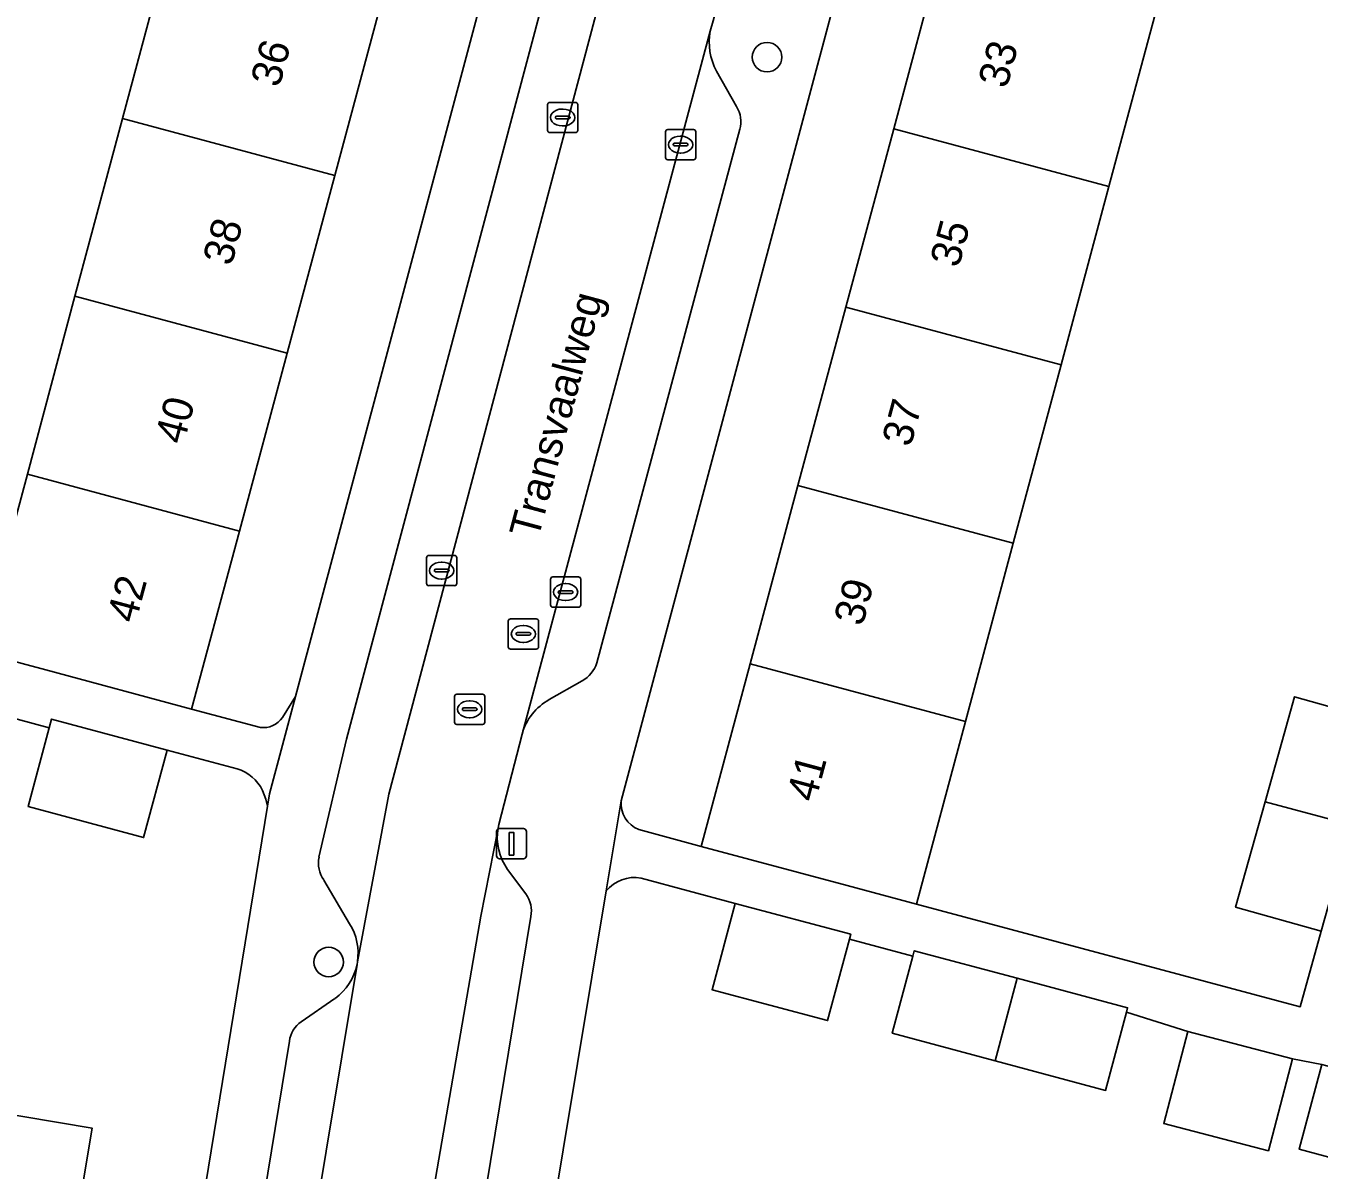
# Model space of a CAD drawing. Extents: x 163683 to 164494, y 382709 to 383872.
# Drawn here: x 163796.88 to 163839.7, y 383170.15 to 383208.04 of the extents above; entities that cross this region are included whole.
import ezdxf

# ---------------------------------------------------------------- set-up
doc = ezdxf.new("R2010")
doc.units = 0
for name, color, linetype in [('IMGEO_Boom', 7, 'Continuous'), ('IMGEO_Erf', 7, 'Continuous'), ('IMGEO_Kolk', 7, 'Continuous'), ('IMGEO_Lichtmast', 7, 'Continuous'), ('IMGEO_Openbare_ruimte_label', 7, 'Continuous'), ('IMGEO_Pand', 7, 'Continuous'), ('IMGEO_Pand_nummerreeks', 7, 'Continuous'), ('IMGEO_Parkeervlak_open', 7, 'Continuous'), ('IMGEO_Rijbaan_lokaal_open', 7, 'Continuous'), ('IMGEO_Rioolput', 7, 'Continuous'), ('IMGEO_Voetpad_open', 7, 'Continuous')]:
    doc.layers.add(name, color=color, linetype=linetype)

msp = doc.modelspace()

# ---------------------------------------------------------------- linework, layer by layer
at = {"layer": 'IMGEO_Boom'}
for centre in [(163821.42, 383207), (163806.904, 383177.04)]:
    msp.add_circle(centre, 0.489, dxfattribs=at)
at = {"layer": 'IMGEO_Erf'}
for points in [[(163824.418, 383255.554), (163821.399, 383256.366), (163819.738, 383250.188), (163819.688, 383250), (163818.159, 383244.3), (163816.58, 383238.412), (163815.001, 383232.525), (163813.422, 383226.636), (163811.843, 383220.749), (163810.264, 383214.861), (163808.685, 383208.973), (163807.105, 383203.085), (163805.526, 383197.197), (163803.947, 383191.309), (163802.367, 383185.418), (163804.645, 383184.81)], [(163805.373, 383185.139), (163805.809, 383185.829), (163824.418, 383255.554)], [(163827.195, 383210.532), (163828.779, 383216.436), (163830.363, 383222.339), (163831.947, 383228.242), (163833.569, 383234.29), (163830.648, 383235.069), (163829.711, 383231.555), (163816.591, 383182.375)], [(163795.348, 383187.3), (163796.928, 383193.198), (163798.505, 383199.087), (163800.082, 383204.975), (163801.659, 383210.864), (163797.498, 383211.984), (163799.082, 383217.87), (163803.236, 383216.752), (163804.813, 383222.641), (163806.39, 383228.529), (163807.967, 383234.418)], [(163841.703, 383225.626), (163839.075, 383226.331), (163837.491, 383220.427), (163835.907, 383214.524), (163834.324, 383208.621), (163832.74, 383202.718), (163831.156, 383196.814), (163829.573, 383190.911), (163827.989, 383185.008), (163826.366, 383178.959), (163839.073, 383175.562), (163839.771, 383178.058), (163836.932, 383178.852), (163837.909, 383182.348), (163838.882, 383185.825), (163841.721, 383185.031)], [(163817.17, 383181.426), (163819.238, 383180.871), (163820.861, 383186.919), (163822.444, 383192.823), (163824.028, 383198.725), (163825.612, 383204.629), (163827.195, 383210.532)], [(163803.876, 383183.438), (163801.554, 383184.058), (163800.777, 383181.162), (163796.95, 383182.189), (163797.649, 383184.796), (163795.402, 383185.398)], [(163804.884, 383182.205), (163804.822, 383182.436), (163804.717, 383182.725)], [(163800.972, 383158.294), (163804.884, 383182.205)], [(163842.724, 383169.854), (163839.034, 383170.84), (163839.785, 383173.649), (163838.82, 383173.833), (163838.022, 383170.79), (163834.556, 383171.698), (163835.354, 383174.741), (163833.319, 383175.384), (163832.626, 383172.792), (163828.968, 383173.771), (163825.563, 383174.681), (163826.244, 383177.23), (163824.144, 383177.793), (163823.421, 383175.099), (163819.601, 383176.124), (163820.368, 383178.983), (163817.248, 383179.82)], [(163816.096, 383179.394), (163812.287, 383156.459)], [(163795.588, 383172.121), (163799.079, 383171.536), (163797.751, 383163.599), (163792.889, 383164.412)]]:
    msp.add_lwpolyline(points, dxfattribs=at)
for centre, radius, start, end in [((163804.753, 383185.542), 0.739, 261.6211, 327.0175), ((163803.457, 383182.091), 1.41, 26.7009, 72.7165), ((163817.532, 383182.298), 0.944, 175.3128, 247.4632), ((163817.033, 383178.63), 1.209, 79.7799, 140.808)]:
    msp.add_arc(centre, radius, start, end, dxfattribs=at)
at = {"layer": 'IMGEO_Kolk'}
for p, q in [((163814.152, 383204.577), (163814.152, 383205.429)), ((163814.227, 383205.503), (163815.079, 383205.503)), ((163815.153, 383205.429), (163815.153, 383204.577)), ((163814.411, 383204.997), (163814.411, 383205.009)), ((163814.849, 383204.96), (163814.451, 383204.96)), ((163814.454, 383205.046), (163814.852, 383205.046)), ((163814.64, 383205.283), (163814.665, 383205.283)), ((163814.895, 383205.009), (163814.895, 383204.997)), ((163814.663, 383204.723), (163814.638, 383204.723)), ((163818.057, 383203.679), (163818.057, 383204.531)), ((163818.132, 383204.605), (163818.984, 383204.605)), ((163819.058, 383204.531), (163819.058, 383203.679)), ((163815.079, 383204.503), (163814.227, 383204.503)), ((163818.316, 383204.099), (163818.316, 383204.111)), ((163818.359, 383204.148), (163818.757, 383204.148)), ((163818.545, 383204.385), (163818.57, 383204.385)), ((163818.8, 383204.111), (163818.8, 383204.099)), ((163818.754, 383204.062), (163818.356, 383204.062)), ((163818.568, 383203.825), (163818.543, 383203.825)), ((163818.984, 383203.605), (163818.132, 383203.605)), ((163810.146, 383189.576), (163810.146, 383190.428)), ((163810.221, 383190.502), (163811.073, 383190.502)), ((163811.147, 383190.428), (163811.147, 383189.576)), ((163810.405, 383189.996), (163810.405, 383190.008)), ((163810.843, 383189.959), (163810.445, 383189.959)), ((163810.448, 383190.045), (163810.846, 383190.045)), ((163810.634, 383190.282), (163810.659, 383190.282)), ((163810.889, 383190.008), (163810.889, 383189.996)), ((163810.657, 383189.722), (163810.632, 383189.722)), ((163814.248, 383188.863), (163814.248, 383189.715)), ((163814.323, 383189.789), (163815.175, 383189.789)), ((163814.736, 383189.569), (163814.761, 383189.569)), ((163815.249, 383189.715), (163815.249, 383188.863)), ((163811.073, 383189.502), (163810.221, 383189.502)), ((163814.507, 383189.283), (163814.507, 383189.295)), ((163814.945, 383189.246), (163814.547, 383189.246)), ((163814.55, 383189.332), (163814.948, 383189.332)), ((163814.991, 383189.295), (163814.991, 383189.283)), ((163815.175, 383188.789), (163814.323, 383188.789)), ((163814.759, 383189.009), (163814.734, 383189.009))]:
    msp.add_line(p, q, dxfattribs=at)
for points in [[(163814.152, 383204.577), (163814.152, 383205.429)], [(163814.227, 383205.503), (163815.079, 383205.503)], [(163815.153, 383205.429), (163815.153, 383204.577)], [(163818.057, 383203.679), (163818.057, 383204.531)], [(163818.132, 383204.605), (163818.984, 383204.605)], [(163819.058, 383204.531), (163819.058, 383203.679)], [(163815.079, 383204.503), (163814.227, 383204.503)], [(163818.984, 383203.605), (163818.132, 383203.605)], [(163810.146, 383189.576), (163810.146, 383190.428)], [(163810.221, 383190.502), (163811.073, 383190.502)], [(163811.147, 383190.428), (163811.147, 383189.576)], [(163814.248, 383188.863), (163814.248, 383189.715)], [(163814.323, 383189.789), (163815.175, 383189.789)], [(163815.249, 383189.715), (163815.249, 383188.863)], [(163811.073, 383189.502), (163810.221, 383189.502)], [(163815.175, 383188.789), (163814.323, 383188.789)]]:
    msp.add_lwpolyline(points, dxfattribs=at)
for centre, radius, start, end in [((163814.229, 383205.427), 0.0765, 91.552, 178.448), ((163814.229, 383205.427), 0.0765, 91.552, 178.448), ((163815.077, 383205.427), 0.0765, 1.552, 88.448), ((163815.077, 383205.427), 0.0765, 1.552, 88.448), ((163814.451, 383205.006), 0.0403, 85.8775, 175.7526), ((163814.448, 383204.996), 0.0366, 178.938, 274.7102), ((163814.852, 383205.003), 0.043, 264.8664, 352.4533), ((163814.856, 383205.008), 0.0386, 1.7309, 96.639), ((163814.229, 383204.579), 0.0765, 181.552, 268.448), ((163814.229, 383204.579), 0.0765, 181.552, 268.448), ((163815.077, 383204.579), 0.0765, 271.552, 358.448), ((163815.077, 383204.579), 0.0765, 271.552, 358.448), ((163818.134, 383204.529), 0.0765, 91.552, 178.448), ((163818.134, 383204.529), 0.0765, 91.552, 178.448), ((163818.982, 383204.529), 0.0765, 1.552, 88.448), ((163818.982, 383204.529), 0.0765, 1.552, 88.448), ((163818.356, 383204.108), 0.0403, 85.8775, 175.7526), ((163818.353, 383204.098), 0.0366, 178.938, 274.7102), ((163818.757, 383204.105), 0.043, 264.8664, 352.4533), ((163818.761, 383204.11), 0.0386, 1.7309, 96.639), ((163818.134, 383203.681), 0.0765, 181.552, 268.448), ((163818.134, 383203.681), 0.0765, 181.552, 268.448), ((163818.982, 383203.681), 0.0765, 271.552, 358.448), ((163818.982, 383203.681), 0.0765, 271.552, 358.448), ((163810.223, 383190.426), 0.0765, 91.552, 178.448), ((163810.223, 383190.426), 0.0765, 91.552, 178.448), ((163811.071, 383190.426), 0.0765, 1.552, 88.448), ((163811.071, 383190.426), 0.0765, 1.552, 88.448), ((163810.445, 383190.005), 0.0403, 85.8775, 175.7526), ((163810.442, 383189.995), 0.0366, 178.938, 274.7102), ((163810.846, 383190.002), 0.043, 264.8664, 352.4533), ((163810.85, 383190.007), 0.0386, 1.7309, 96.639), ((163810.223, 383189.578), 0.0765, 181.552, 268.448), ((163810.223, 383189.578), 0.0765, 181.552, 268.448), ((163811.071, 383189.578), 0.0765, 271.552, 358.448), ((163811.071, 383189.578), 0.0765, 271.552, 358.448), ((163814.325, 383189.713), 0.0765, 91.552, 178.448), ((163814.325, 383189.713), 0.0765, 91.552, 178.448), ((163815.173, 383189.713), 0.0765, 1.552, 88.448), ((163815.173, 383189.713), 0.0765, 1.552, 88.448), ((163814.547, 383189.292), 0.0403, 85.8775, 175.7526), ((163814.544, 383189.282), 0.0366, 178.938, 274.7102), ((163814.948, 383189.289), 0.043, 264.8664, 352.4533), ((163814.952, 383189.294), 0.0386, 1.7309, 96.639), ((163814.325, 383188.865), 0.0765, 181.552, 268.448), ((163814.325, 383188.865), 0.0765, 181.552, 268.448), ((163815.173, 383188.865), 0.0765, 271.552, 358.448), ((163815.173, 383188.865), 0.0765, 271.552, 358.448)]:
    msp.add_arc(centre, radius, start, end, dxfattribs=at)
for centre, major_axis, ratio, start_param, end_param in [((163814.639, 383205.003), (-0.387, 0.002), 0.722429, 4.712389, 7.853982), ((163814.664, 383205.003), (-0.39, 0.002), 0.717154, 1.570796, 4.712389), ((163818.544, 383204.105), (-0.387, 0.002), 0.722429, 4.712389, 7.853982), ((163818.569, 383204.105), (-0.39, 0.002), 0.717154, 1.570796, 4.712389), ((163810.633, 383190.002), (-0.387, 0.002), 0.722429, 4.712389, 7.853982), ((163810.658, 383190.002), (-0.39, 0.002), 0.717154, 1.570796, 4.712389), ((163814.735, 383189.289), (-0.387, 0.002), 0.722429, 4.712389, 7.853982), ((163814.76, 383189.289), (-0.39, 0.002), 0.717154, 1.570796, 4.712389)]:
    msp.add_ellipse(centre, major_axis=major_axis, ratio=ratio, start_param=start_param, end_param=end_param, dxfattribs=at)
at = {"layer": 'IMGEO_Lichtmast'}
for p, q in [((163812.564, 383181.458), (163813.354, 383181.458)), ((163813.354, 383181.458), (163812.564, 383181.458)), ((163812.464, 383180.558), (163812.464, 383181.358)), ((163812.464, 383181.358), (163812.464, 383180.558)), ((163813.454, 383181.358), (163813.454, 383180.558)), ((163813.454, 383180.558), (163813.454, 383181.358)), ((163813.354, 383180.458), (163812.564, 383180.458)), ((163812.564, 383180.458), (163813.354, 383180.458))]:
    msp.add_line(p, q, dxfattribs=at)
msp.add_lwpolyline([(163812.884, 383181.333), (163813.034, 383181.333), (163813.034, 383180.583), (163812.884, 383180.583), (163812.884, 383181.333)], dxfattribs=at)
for centre, start, end in [((163812.564, 383181.358), 90, 180), ((163812.564, 383181.358), 90, 180), ((163813.354, 383181.358), 0, 90), ((163813.354, 383181.358), 360, 90), ((163812.564, 383180.558), 180, 270), ((163812.564, 383180.558), 180, 270), ((163813.354, 383180.558), 270, 0), ((163813.354, 383180.558), 270, 0)]:
    msp.add_arc(centre, 0.1, start, end, dxfattribs=at)
at = {"layer": 'IMGEO_Pand'}
for points in [[(163801.659, 383210.864), (163800.082, 383204.975), (163807.105, 383203.085), (163808.685, 383208.973)], [(163834.324, 383208.621), (163827.195, 383210.532), (163825.612, 383204.629), (163832.74, 383202.718)], [(163805.526, 383197.197), (163807.105, 383203.085), (163800.082, 383204.975), (163798.505, 383199.087)], [(163824.028, 383198.725), (163831.156, 383196.814), (163832.74, 383202.718), (163825.612, 383204.629)], [(163805.526, 383197.197), (163798.505, 383199.087), (163796.928, 383193.198), (163803.947, 383191.309)], [(163824.028, 383198.725), (163822.444, 383192.823), (163829.573, 383190.911), (163831.156, 383196.814)], [(163796.928, 383193.198), (163795.348, 383187.3), (163797.538, 383186.713), (163802.367, 383185.418), (163803.947, 383191.309)], [(163827.989, 383185.008), (163829.573, 383190.911), (163822.444, 383192.823), (163820.861, 383186.919)], [(163827.989, 383185.008), (163820.861, 383186.919), (163819.238, 383180.871), (163824.068, 383179.575), (163826.366, 383178.959)], [(163837.909, 383182.348), (163840.757, 383181.585), (163841.721, 383185.031), (163838.882, 383185.825)], [(163801.554, 383184.058), (163797.726, 383185.085), (163797.649, 383184.796), (163796.95, 383182.189), (163800.777, 383181.162)], [(163837.909, 383182.348), (163836.932, 383178.852), (163839.771, 383178.058), (163840.757, 383181.585)], [(163824.144, 383177.793), (163824.188, 383177.958), (163820.368, 383178.983), (163819.601, 383176.124), (163823.421, 383175.099)], [(163829.698, 383176.503), (163826.293, 383177.414), (163826.244, 383177.23), (163825.563, 383174.681), (163828.968, 383173.771)], [(163844.396, 383176.108), (163844.438, 383176.265), (163841.577, 383177.029), (163840.614, 383173.427), (163839.785, 383173.649), (163839.034, 383170.84), (163842.724, 383169.854)], [(163833.319, 383175.384), (163833.357, 383175.525), (163829.698, 383176.503), (163828.968, 383173.771), (163832.626, 383172.792)], [(163794.611, 383174.689), (163792.889, 383164.412), (163797.751, 383163.599), (163799.079, 383171.536), (163795.588, 383172.121), (163795.979, 383174.46)], [(163835.354, 383174.741), (163834.556, 383171.698), (163838.022, 383170.79), (163838.82, 383173.833)]]:
    msp.add_lwpolyline(points, close=True, dxfattribs=at)
at = {"layer": 'IMGEO_Parkeervlak_open'}
for points in [[(163815.264, 383208.517), (163814.001, 383208.882), (163807.499, 383184.421), (163806.584, 383180.516)], [(163807.857, 383177.043), (163808.9, 383182.594), (163815.899, 383208.952)], [(163819.538, 383207.865), (163813.306, 383184.59)], [(163820.404, 383205.362), (163819.742, 383206.54)], [(163815.779, 383186.943), (163820.515, 383204.612)], [(163814.21, 383185.728), (163815.299, 383186.349)], [(163812.512, 383181.477), (163811.944, 383178.556), (163808.901, 383160.938), (163809.541, 383161.632), (163810.692, 383162.593)], [(163813.428, 383179.299), (163812.831, 383180.104)], [(163806.746, 383179.756), (163807.596, 383178.308)], [(163811.086, 383163.259), (163813.595, 383178.543)], [(163804.142, 383163.521), (163804.9, 383162.407), (163805.285, 383161.544), (163807.843, 383176.959)], [(163807.114, 383175.834), (163805.996, 383175.06)], [(163805.603, 383174.418), (163803.94, 383164.266)]]:
    msp.add_lwpolyline(points, dxfattribs=at)
for centre, radius, start, end in [((163821.543, 383207.495), 2.038, 169.5552, 207.9501), ((163819.669, 383204.87), 0.885, 343.0428, 33.7945), ((163814.793, 383187.249), 1.032, 299.3419, 342.7761), ((163815.133, 383184.067), 1.9, 119.0501, 164.0243), ((163814.33, 383181.176), 1.843, 170.5961, 215.5638), ((163807.551, 383180.325), 0.985, 168.8117, 215.2542), ((163812.676, 383178.736), 0.939, 348.1224, 36.7908), ((163806.036, 383177.327), 1.843, 351.1402, 32.1756), ((163806.039, 383177.329), 1.842, 305.7161, 348.3974), ((163806.525, 383174.295), 0.931, 124.6733, 172.381)]:
    msp.add_arc(centre, radius, start, end, dxfattribs=at)
at = {"layer": 'IMGEO_Rijbaan_lokaal_open'}
msp.add_lwpolyline([(163819.538, 383207.865), (163819.632, 383208.209), (163825.009, 383228.231), (163821.284, 383229.236), (163821.257, 383229.134), (163821.224, 383229.007), (163815.899, 383208.952), (163808.9, 383182.594), (163807.857, 383177.043), (163807.843, 383176.959), (163805.285, 383161.544), (163808.901, 383160.938), (163811.944, 383178.556), (163812.512, 383181.477), (163812.535, 383181.595), (163813.306, 383184.59)], close=True, dxfattribs=at)
at = {"layer": 'IMGEO_Rioolput'}
for p, q in [((163812.852, 383187.477), (163812.852, 383188.329)), ((163812.927, 383188.403), (163813.779, 383188.403)), ((163813.853, 383188.329), (163813.853, 383187.477)), ((163813.111, 383187.897), (163813.111, 383187.909)), ((163813.549, 383187.86), (163813.151, 383187.86)), ((163813.154, 383187.946), (163813.552, 383187.946)), ((163813.34, 383188.183), (163813.365, 383188.183)), ((163813.595, 383187.909), (163813.595, 383187.897)), ((163813.779, 383187.403), (163812.927, 383187.403)), ((163813.363, 383187.623), (163813.338, 383187.623)), ((163811.073, 383184.983), (163811.073, 383185.835)), ((163811.148, 383185.909), (163812, 383185.909)), ((163811.561, 383185.689), (163811.586, 383185.689)), ((163812.074, 383185.835), (163812.074, 383184.983)), ((163811.332, 383185.403), (163811.332, 383185.415)), ((163811.77, 383185.366), (163811.372, 383185.366)), ((163811.375, 383185.452), (163811.773, 383185.452)), ((163811.816, 383185.415), (163811.816, 383185.403)), ((163812, 383184.909), (163811.148, 383184.909)), ((163811.584, 383185.129), (163811.559, 383185.129))]:
    msp.add_line(p, q, dxfattribs=at)
for points in [[(163812.852, 383187.477), (163812.852, 383188.329)], [(163812.927, 383188.403), (163813.779, 383188.403)], [(163813.853, 383188.329), (163813.853, 383187.477)], [(163813.779, 383187.403), (163812.927, 383187.403)], [(163811.073, 383184.983), (163811.073, 383185.835)], [(163811.148, 383185.909), (163812, 383185.909)], [(163812.074, 383185.835), (163812.074, 383184.983)], [(163812, 383184.909), (163811.148, 383184.909)]]:
    msp.add_lwpolyline(points, dxfattribs=at)
for centre, radius, start, end in [((163812.929, 383188.327), 0.0765, 91.552, 178.448), ((163812.929, 383188.327), 0.0765, 91.552, 178.448), ((163813.777, 383188.327), 0.0765, 1.552, 88.448), ((163813.777, 383188.327), 0.0765, 1.552, 88.448), ((163813.151, 383187.906), 0.0403, 85.8775, 175.7526), ((163813.148, 383187.896), 0.0366, 178.938, 274.7102), ((163813.552, 383187.903), 0.043, 264.8664, 352.4533), ((163813.556, 383187.908), 0.0386, 1.7309, 96.639), ((163812.929, 383187.479), 0.0765, 181.552, 268.448), ((163812.929, 383187.479), 0.0765, 181.552, 268.448), ((163813.777, 383187.479), 0.0765, 271.552, 358.448), ((163813.777, 383187.479), 0.0765, 271.552, 358.448), ((163811.15, 383185.833), 0.0765, 91.552, 178.448), ((163811.15, 383185.833), 0.0765, 91.552, 178.448), ((163811.998, 383185.833), 0.0765, 1.552, 88.448), ((163811.998, 383185.833), 0.0765, 1.552, 88.448), ((163811.372, 383185.412), 0.0403, 85.8775, 175.7526), ((163811.369, 383185.402), 0.0366, 178.938, 274.7102), ((163811.773, 383185.409), 0.043, 264.8664, 352.4533), ((163811.777, 383185.414), 0.0386, 1.7309, 96.639), ((163811.15, 383184.985), 0.0765, 181.552, 268.448), ((163811.15, 383184.985), 0.0765, 181.552, 268.448), ((163811.998, 383184.985), 0.0765, 271.552, 358.448), ((163811.998, 383184.985), 0.0765, 271.552, 358.448)]:
    msp.add_arc(centre, radius, start, end, dxfattribs=at)
for centre, major_axis, ratio, start_param, end_param in [((163813.339, 383187.903), (-0.387, 0.002), 0.722429, 4.712389, 7.853982), ((163813.364, 383187.903), (-0.39, 0.002), 0.717154, 1.570796, 4.712389), ((163811.56, 383185.409), (-0.387, 0.002), 0.722429, 4.712389, 7.853982), ((163811.585, 383185.409), (-0.39, 0.002), 0.717154, 1.570796, 4.712389)]:
    msp.add_ellipse(centre, major_axis=major_axis, ratio=ratio, start_param=start_param, end_param=end_param, dxfattribs=at)
at = {"layer": 'IMGEO_Voetpad_open'}
for points in [[(163839.135, 383310.697), (163825.204, 383258.5), (163824.418, 383255.554), (163805.809, 383185.829), (163804.95, 383182.609), (163804.884, 383182.205), (163800.972, 383158.294), (163804.663, 383157.957), (163805.285, 383161.544), (163804.9, 383162.407), (163804.142, 383163.521)], [(163810.692, 383162.593), (163809.541, 383161.632), (163808.901, 383160.938), (163808.29, 383157.426), (163812.287, 383156.459), (163816.096, 383179.394), (163816.591, 383182.375), (163829.711, 383231.555), (163830.648, 383235.069), (163831.4, 383237.888), (163850.058, 383307.826)], [(163840.697, 383232.378), (163843.325, 383231.674), (163849.976, 383229.828), (163853.773, 383228.738), (163852.097, 383222.796), (163851.501, 383220.205), (163850.597, 383216.93), (163849.608, 383213.345), (163848.256, 383208.384), (163847.346, 383205.13), (163846.306, 383201.411), (163844.989, 383196.704), (163845.052, 383196.686), (163844.116, 383193.339), (163843.102, 383189.713), (163843.037, 383189.731), (163841.721, 383185.031), (163840.757, 383181.585), (163839.771, 383178.058), (163839.073, 383175.562), (163826.366, 383178.959), (163824.068, 383179.575), (163819.238, 383180.871), (163817.17, 383181.426)], [(163806.584, 383180.516), (163807.499, 383184.421), (163814.001, 383208.882), (163815.264, 383208.517)], [(163819.632, 383208.209), (163819.538, 383207.865)], [(163819.742, 383206.54), (163820.404, 383205.362)], [(163820.515, 383204.612), (163815.779, 383186.943)], [(163804.645, 383184.81), (163802.367, 383185.418), (163797.538, 383186.713), (163795.348, 383187.3)], [(163815.299, 383186.349), (163814.21, 383185.728)], [(163804.717, 383182.725), (163804.822, 383182.436), (163804.884, 383182.205), (163804.95, 383182.609), (163805.809, 383185.829), (163805.373, 383185.139)], [(163795.402, 383185.398), (163797.649, 383184.796), (163797.726, 383185.085), (163801.554, 383184.058), (163803.876, 383183.438)], [(163813.306, 383184.59), (163812.535, 383181.595), (163812.512, 383181.477)], [(163816.591, 383182.375), (163816.096, 383179.394)], [(163812.831, 383180.104), (163813.428, 383179.299)], [(163807.596, 383178.308), (163806.746, 383179.756)], [(163817.248, 383179.82), (163820.368, 383178.983), (163824.188, 383177.958), (163824.144, 383177.793), (163826.244, 383177.23), (163826.293, 383177.414), (163829.698, 383176.503), (163833.357, 383175.525), (163833.319, 383175.384), (163835.354, 383174.741), (163838.82, 383173.833), (163839.785, 383173.649)], [(163813.595, 383178.543), (163811.086, 383163.259)], [(163807.843, 383176.959), (163807.857, 383177.043)], [(163805.996, 383175.06), (163807.114, 383175.834)], [(163803.94, 383164.266), (163805.603, 383174.418)]]:
    msp.add_lwpolyline(points, dxfattribs=at)
for centre, radius, start, end in [((163821.543, 383207.495), 2.038, 169.5552, 207.9501), ((163819.669, 383204.87), 0.885, 343.0428, 33.7945), ((163814.793, 383187.249), 1.032, 299.3419, 342.7761), ((163815.133, 383184.067), 1.9, 119.0501, 164.0243), ((163804.753, 383185.542), 0.739, 261.6211, 327.0175), ((163803.457, 383182.091), 1.41, 26.7009, 72.7165), ((163817.532, 383182.298), 0.944, 175.3128, 247.4632), ((163814.33, 383181.176), 1.843, 170.5961, 215.5638), ((163807.551, 383180.325), 0.985, 168.8117, 215.2542), ((163817.033, 383178.63), 1.209, 79.7799, 140.808), ((163812.676, 383178.736), 0.939, 348.1224, 36.7908), ((163806.036, 383177.327), 1.843, 351.1402, 32.1756), ((163806.039, 383177.329), 1.842, 305.7161, 348.3974), ((163806.525, 383174.295), 0.931, 124.6733, 172.381)]:
    msp.add_arc(centre, radius, start, end, dxfattribs=at)

# ---------------------------------------------------------------- texts
at = {"layer": 'IMGEO_Openbare_ruimte_label'}
msp.add_text('Transvaalweg', height=1, rotation=75.0464, dxfattribs=at).set_placement((163813.838, 383191.014))
at = {"layer": 'IMGEO_Pand_nummerreeks'}
for s, rotation, p in [('36', 74.9838, (163805.27, 383205.967)), ('33', 74.9826, (163829.356, 383205.933)), ('38', 74.9838, (163803.685, 383200.057)), ('35', 74.9826, (163827.764, 383199.998)), ('40', 74.9838, (163802.099, 383194.145)), ('37', 74.9826, (163826.172, 383194.062)), ('42', 74.9838, (163800.512, 383188.227)), ('39', 74.9826, (163824.579, 383188.127)), ('41', 74.9826, (163823.017, 383182.3))]:
    msp.add_text(s, height=1, rotation=rotation, dxfattribs=at).set_placement(p)

doc.saveas('drawing.dxf')
